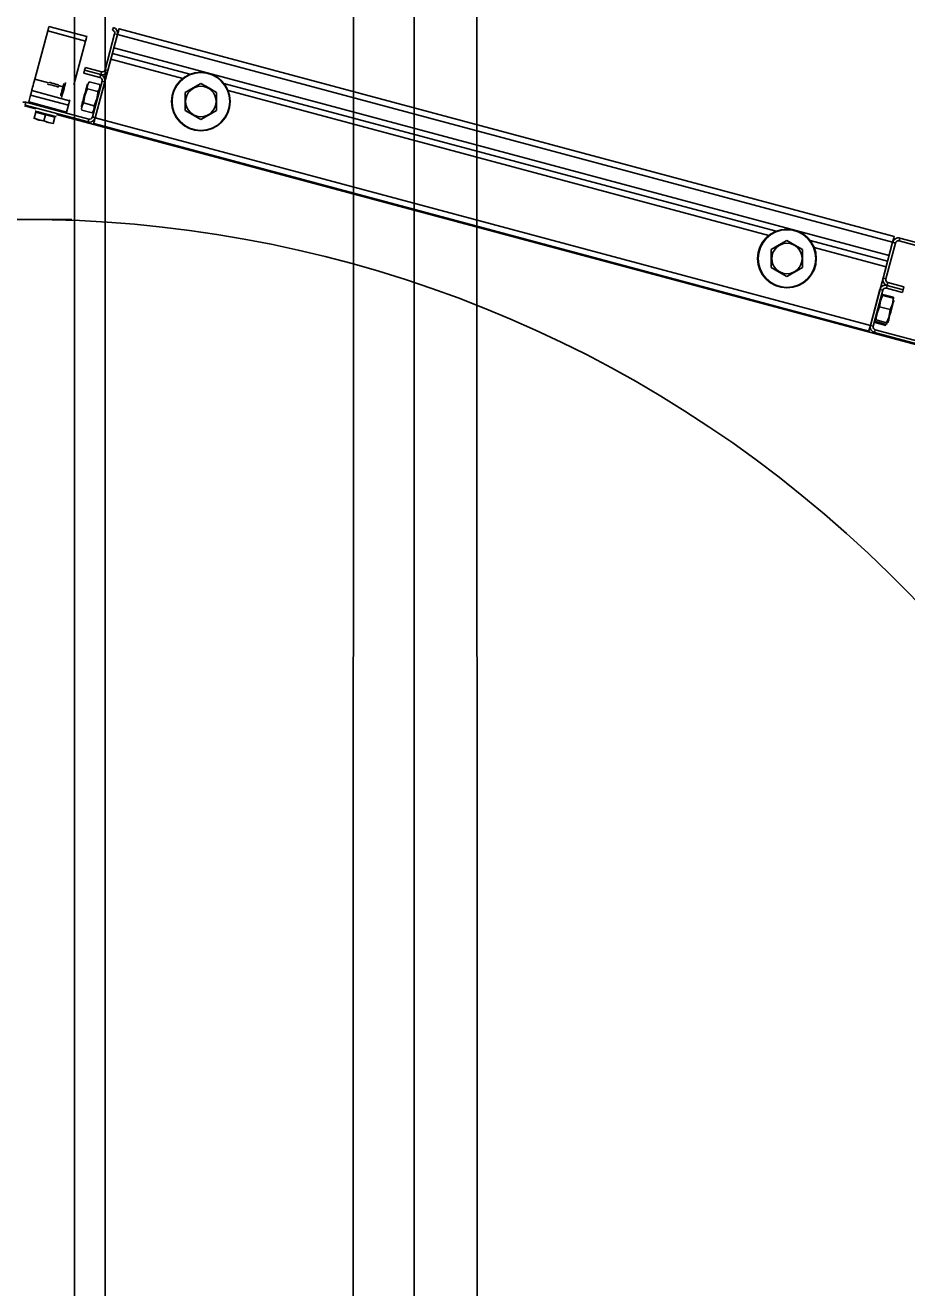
# Model space of a CAD drawing. Extents: x -264205 to -263659, y -1242401 to -1242060.
# Drawn here: x -263795.082 to -263794.654, y -1242205.961 to -1242205.348 of the extents above; entities that cross this region are included whole.
import ezdxf

# ---------------------------------------------------------------- set-up
doc = ezdxf.new("R2010")
doc.units = 0
for name, color, linetype in [('KFA_SO_10-1_PLACHTY', 7, 'Continuous'), ('KFA_SO_10-1_TRIBUNA_C_OBVOD', 7, 'Continuous'), ('OBRUBNIKY_KOMUNIKACIE_PROJEKT', 7, 'Continuous'), ('SITUACIA_DSP_2D', 7, 'Continuous')]:
    doc.layers.add(name, color=color, linetype=linetype)

msp = doc.modelspace()

# ---------------------------------------------------------------- linework, layer by layer
at = {"layer": 'KFA_SO_10-1_PLACHTY'}
msp.add_line((-263794.856, -1242227.181), (-263794.865, -1242196.184), dxfattribs=at)
msp.add_lwpolyline([(-263794.927, -1242226.983), (-263794.921, -1242199.7), (-263794.865, -1242196.184)], dxfattribs=at)
at = {"layer": 'KFA_SO_10-1_TRIBUNA_C_OBVOD'}
msp.add_lwpolyline([(-263795.284, -1242101.267), (-263795.051, -1242101.819), (-263795.059, -1242226.991), (-263795.286, -1242227.548)], dxfattribs=at)
at = {"layer": 'OBRUBNIKY_KOMUNIKACIE_PROJEKT'}
msp.add_line((-263794.89278, -1242101.38224), (-263794.89278, -1242227.38224), dxfattribs=at)
at = {"layer": 'SITUACIA_DSP_2D'}
for p, q in [((-263794.89279, -1242101.38223), (-263794.89279, -1242227.38224)), ((-263795.04279, -1242101.76909), (-263795.04281, -1242226.99542)), ((-263795.0706, -1242205.35062), (-263795.07049, -1242205.35019)), ((-263795.07049, -1242205.35019), (-263795.07037, -1242205.34978)), ((-263795.07037, -1242205.34978), (-263795.07027, -1242205.3494)), ((-263795.07027, -1242205.3494), (-263795.07018, -1242205.34906)), ((-263795.07018, -1242205.34906), (-263795.07011, -1242205.34879)), ((-263795.07011, -1242205.34879), (-263795.07006, -1242205.34859)), ((-263795.07006, -1242205.34859), (-263795.07002, -1242205.34846)), ((-263795.07002, -1242205.34846), (-263795.07001, -1242205.34842)), ((-263795.05166, -1242205.35334), (-263795.07001, -1242205.34842)), ((-263795.03877, -1242205.34892), (-263795.03914, -1242205.3503)), ((-263795.03624, -1242205.35046), (-263795.03635, -1242205.35088)), ((-263795.03615, -1242205.35012), (-263795.03624, -1242205.35046)), ((-263795.03608, -1242205.34987), (-263795.03615, -1242205.35012)), ((-263795.03604, -1242205.34971), (-263795.03608, -1242205.34987)), ((-263795.03602, -1242205.34966), (-263795.03604, -1242205.34971)), ((-263794.65979, -1242205.45047), (-263795.03602, -1242205.34966)), ((-263795.0769, -1242205.37411), (-263795.0706, -1242205.35062)), ((-263795.05225, -1242205.35554), (-263795.0706, -1242205.35062)), ((-263795.05793, -1242205.37674), (-263795.05225, -1242205.35554)), ((-263795.05213, -1242205.35511), (-263795.05225, -1242205.35554)), ((-263795.05202, -1242205.3547), (-263795.05213, -1242205.35511)), ((-263795.05192, -1242205.35432), (-263795.05202, -1242205.3547)), ((-263795.05183, -1242205.35398), (-263795.05192, -1242205.35432)), ((-263795.05176, -1242205.35371), (-263795.05183, -1242205.35398)), ((-263795.0517, -1242205.3535), (-263795.05176, -1242205.35371)), ((-263795.05167, -1242205.35338), (-263795.0517, -1242205.3535)), ((-263795.05166, -1242205.35334), (-263795.05167, -1242205.35338)), ((-263795.04281, -1242205.36948), (-263795.03814, -1242205.35204)), ((-263795.04143, -1242205.36985), (-263795.03676, -1242205.35241)), ((-263795.03676, -1242205.35241), (-263795.03848, -1242205.35883)), ((-263795.03814, -1242205.35204), (-263795.03676, -1242205.35241)), ((-263795.03662, -1242205.35187), (-263795.03676, -1242205.35241)), ((-263794.66053, -1242205.45322), (-263795.03676, -1242205.35241)), ((-263795.03648, -1242205.35136), (-263795.03662, -1242205.35187)), ((-263795.03635, -1242205.35088), (-263795.03648, -1242205.35136)), ((-263795.03922, -1242205.36159), (-263795.0016, -1242205.37167)), ((-263795.0016, -1242205.37167), (-263795.03922, -1242205.36159)), ((-263794.66225, -1242205.45964), (-263795.03848, -1242205.35883)), ((-263795.05235, -1242205.3684), (-263795.05272, -1242205.36977)), ((-263795.05235, -1242205.3684), (-263795.04455, -1242205.37049)), ((-263795.04758, -1242205.39279), (-263795.03996, -1242205.36434)), ((-263795.03996, -1242205.36434), (-263795.00509, -1242205.37368)), ((-263795.0769, -1242205.37411), (-263795.07718, -1242205.37519)), ((-263795.07026, -1242205.37589), (-263795.0769, -1242205.37411)), ((-263795.05272, -1242205.36977), (-263795.05309, -1242205.37115)), ((-263795.04529, -1242205.37324), (-263795.05309, -1242205.37115)), ((-263795.04492, -1242205.37186), (-263795.05272, -1242205.36977)), ((-263795.05272, -1242205.36977), (-263795.04492, -1242205.37186)), ((-263795.04895, -1242205.39242), (-263795.04428, -1242205.37498)), ((-263795.04492, -1242205.37186), (-263795.04529, -1242205.37324)), ((-263795.04455, -1242205.37049), (-263795.04492, -1242205.37186)), ((-263795.04428, -1242205.37498), (-263795.04291, -1242205.37535)), ((-263795.04143, -1242205.36985), (-263795.04281, -1242205.36948)), ((-263795.07885, -1242205.38139), (-263795.07873, -1242205.38098)), ((-263795.07873, -1242205.38098), (-263795.07863, -1242205.3806)), ((-263795.07863, -1242205.3806), (-263795.07854, -1242205.38026)), ((-263795.07854, -1242205.38026), (-263795.07847, -1242205.37999)), ((-263795.07847, -1242205.37999), (-263795.07842, -1242205.37979)), ((-263795.07842, -1242205.37979), (-263795.07838, -1242205.37966)), ((-263795.07838, -1242205.37966), (-263795.07837, -1242205.37962)), ((-263795.07834, -1242205.37951), (-263795.07837, -1242205.37962)), ((-263795.06002, -1242205.38454), (-263795.07837, -1242205.37962)), ((-263795.07826, -1242205.3792), (-263795.07834, -1242205.37951)), ((-263795.07812, -1242205.37869), (-263795.07826, -1242205.3792)), ((-263795.07794, -1242205.37801), (-263795.07812, -1242205.37869)), ((-263795.07771, -1242205.37717), (-263795.07794, -1242205.37801)), ((-263795.07746, -1242205.37622), (-263795.07771, -1242205.37717)), ((-263795.07718, -1242205.37519), (-263795.07746, -1242205.37622)), ((-263795.07072, -1242205.3764), (-263795.07056, -1242205.37644)), ((-263795.07056, -1242205.37644), (-263795.07008, -1242205.37657)), ((-263795.07008, -1242205.37657), (-263795.06935, -1242205.37677)), ((-263795.06997, -1242205.37557), (-263795.0698, -1242205.37562)), ((-263795.0698, -1242205.37562), (-263795.06931, -1242205.37575)), ((-263795.06935, -1242205.37677), (-263795.06845, -1242205.37701)), ((-263795.06931, -1242205.37575), (-263795.06858, -1242205.37595)), ((-263795.06858, -1242205.37595), (-263795.06772, -1242205.37618)), ((-263795.06845, -1242205.37701), (-263795.06749, -1242205.37726)), ((-263795.06772, -1242205.37618), (-263795.06685, -1242205.37641)), ((-263795.06749, -1242205.37726), (-263795.0666, -1242205.3775)), ((-263795.06685, -1242205.37641), (-263795.06612, -1242205.37661)), ((-263795.0666, -1242205.3775), (-263795.06586, -1242205.3777)), ((-263795.06612, -1242205.37661), (-263795.06563, -1242205.37674)), ((-263795.06586, -1242205.3777), (-263795.06538, -1242205.37783)), ((-263795.06563, -1242205.37674), (-263795.06546, -1242205.37678)), ((-263795.06538, -1242205.37783), (-263795.06522, -1242205.37787)), ((-263795.06323, -1242205.37778), (-263795.06537, -1242205.3772)), ((-263795.064, -1242205.38068), (-263795.06421, -1242205.38143)), ((-263795.06376, -1242205.37977), (-263795.064, -1242205.38068)), ((-263795.0635, -1242205.37879), (-263795.06376, -1242205.37977)), ((-263795.06354, -1242205.38169), (-263795.06329, -1242205.38076)), ((-263795.06324, -1242205.37785), (-263795.0635, -1242205.37879)), ((-263795.06329, -1242205.38076), (-263795.063, -1242205.37969)), ((-263795.06303, -1242205.37705), (-263795.06324, -1242205.37785)), ((-263795.06288, -1242205.37647), (-263795.06303, -1242205.37705)), ((-263795.063, -1242205.37969), (-263795.06271, -1242205.3786)), ((-263795.0628, -1242205.37619), (-263795.06288, -1242205.37647)), ((-263795.0628, -1242205.37617), (-263795.0628, -1242205.37619)), ((-263795.06271, -1242205.3786), (-263795.06243, -1242205.37757)), ((-263795.06243, -1242205.37757), (-263795.0622, -1242205.3767)), ((-263795.0622, -1242205.3767), (-263795.06203, -1242205.37607)), ((-263795.06203, -1242205.37607), (-263795.06194, -1242205.37572)), ((-263795.06194, -1242205.37572), (-263795.06192, -1242205.37567)), ((-263795.05286, -1242205.38203), (-263795.05249, -1242205.38067)), ((-263795.05167, -1242205.37936), (-263795.05262, -1242205.38193)), ((-263795.05249, -1242205.38067), (-263795.05215, -1242205.37939)), ((-263795.05215, -1242205.37939), (-263795.05185, -1242205.37828)), ((-263795.05185, -1242205.37828), (-263795.05162, -1242205.3774)), ((-263795.05137, -1242205.37874), (-263795.05167, -1242205.37936)), ((-263795.05162, -1242205.3774), (-263795.05146, -1242205.37681)), ((-263795.05146, -1242205.37681), (-263795.05139, -1242205.37656)), ((-263795.05119, -1242205.37662), (-263795.05141, -1242205.37815)), ((-263795.05141, -1242205.37815), (-263795.05137, -1242205.37874)), ((-263795.05139, -1242205.37656), (-263795.05139, -1242205.37655)), ((-263795.05137, -1242205.37874), (-263795.04626, -1242205.38011)), ((-263795.05045, -1242205.37529), (-263795.05119, -1242205.37662)), ((-263795.05045, -1242205.37529), (-263795.04534, -1242205.37666)), ((-263795.04758, -1242205.39279), (-263795.04291, -1242205.37535)), ((-263795.04679, -1242205.38357), (-263795.04632, -1242205.3808)), ((-263795.04632, -1242205.3808), (-263795.04626, -1242205.38011)), ((-263795.04626, -1242205.38011), (-263795.04552, -1242205.37878)), ((-263795.04552, -1242205.37878), (-263795.04529, -1242205.37725)), ((-263795.04529, -1242205.37725), (-263795.04534, -1242205.37666)), ((-263795.00003, -1242205.37828), (-263795.00389, -1242205.38051)), ((-263795.00389, -1242205.38051), (-263795.00389, -1242205.38429)), ((-263794.99629, -1242205.37612), (-263795.00003, -1242205.37828)), ((-263794.99243, -1242205.37834), (-263794.99629, -1242205.37612)), ((-263794.98869, -1242205.38051), (-263794.99243, -1242205.37834)), ((-263794.98869, -1242205.38051), (-263794.98869, -1242205.38429)), ((-263794.98508, -1242205.37609), (-263794.71713, -1242205.44789)), ((-263794.71713, -1242205.44789), (-263794.98508, -1242205.37609)), ((-263794.98306, -1242205.37959), (-263794.72062, -1242205.44991)), ((-263795.07642, -1242205.38847), (-263795.0819, -1242205.38701)), ((-263795.08153, -1242205.38664), (-263795.08117, -1242205.38526)), ((-263795.08153, -1242205.38664), (-263795.05107, -1242205.3948)), ((-263795.08117, -1242205.38526), (-263795.0507, -1242205.39343)), ((-263795.07985, -1242205.38512), (-263795.07896, -1242205.38182)), ((-263795.07985, -1242205.38512), (-263795.06149, -1242205.39004)), ((-263795.07896, -1242205.38182), (-263795.07885, -1242205.38139)), ((-263795.06061, -1242205.38674), (-263795.07896, -1242205.38182)), ((-263795.06434, -1242205.38193), (-263795.06439, -1242205.38213)), ((-263795.06439, -1242205.38213), (-263795.06439, -1242205.38213)), ((-263795.06421, -1242205.38143), (-263795.06434, -1242205.38193)), ((-263795.06389, -1242205.38301), (-263795.06385, -1242205.38287)), ((-263795.06385, -1242205.38287), (-263795.06373, -1242205.38242)), ((-263795.06373, -1242205.38242), (-263795.06354, -1242205.38169)), ((-263795.06149, -1242205.39004), (-263795.06061, -1242205.38674)), ((-263795.06049, -1242205.38631), (-263795.06061, -1242205.38674)), ((-263795.06038, -1242205.3859), (-263795.06049, -1242205.38631)), ((-263795.06028, -1242205.38551), (-263795.06038, -1242205.3859)), ((-263795.06019, -1242205.38518), (-263795.06028, -1242205.38551)), ((-263795.06012, -1242205.38491), (-263795.06019, -1242205.38518)), ((-263795.06006, -1242205.3847), (-263795.06012, -1242205.38491)), ((-263795.06003, -1242205.38458), (-263795.06006, -1242205.3847)), ((-263795.06002, -1242205.38454), (-263795.06003, -1242205.38458)), ((-263795.06002, -1242205.38454), (-263795.05999, -1242205.38443)), ((-263795.05999, -1242205.38443), (-263795.05991, -1242205.38412)), ((-263795.05991, -1242205.38412), (-263795.05989, -1242205.38408)), ((-263795.05432, -1242205.3875), (-263795.05426, -1242205.38724)), ((-263795.05426, -1242205.38724), (-263795.0541, -1242205.38666)), ((-263795.05396, -1242205.38695), (-263795.05418, -1242205.38848)), ((-263795.0541, -1242205.38666), (-263795.05386, -1242205.38578)), ((-263795.05321, -1242205.38562), (-263795.05396, -1242205.38695)), ((-263795.05386, -1242205.38578), (-263795.05357, -1242205.38467)), ((-263795.05357, -1242205.38467), (-263795.05322, -1242205.38339)), ((-263795.05322, -1242205.38339), (-263795.05286, -1242205.38203)), ((-263795.05314, -1242205.3847), (-263795.05321, -1242205.38562)), ((-263795.05321, -1242205.38562), (-263795.04811, -1242205.38699)), ((-263795.05262, -1242205.38193), (-263795.05314, -1242205.3847)), ((-263795.04811, -1242205.38699), (-263795.04771, -1242205.38615)), ((-263795.04806, -1242205.38758), (-263795.04811, -1242205.38699)), ((-263795.04771, -1242205.38615), (-263795.04679, -1242205.38357)), ((-263795.00389, -1242205.38429), (-263795.00389, -1242205.38818)), ((-263794.98869, -1242205.38429), (-263794.98869, -1242205.38818)), ((-263795.07715, -1242205.39304), (-263795.07721, -1242205.39326)), ((-263795.07721, -1242205.39326), (-263795.07721, -1242205.39324)), ((-263795.07636, -1242205.39009), (-263795.07715, -1242205.39304)), ((-263795.07715, -1242205.39304), (-263795.07495, -1242205.39387)), ((-263795.07489, -1242205.39389), (-263795.07715, -1242205.39304)), ((-263795.0767, -1242205.38951), (-263795.07652, -1242205.38956)), ((-263795.07652, -1242205.38956), (-263795.07602, -1242205.38969)), ((-263795.07177, -1242205.39132), (-263795.07636, -1242205.39009)), ((-263795.07602, -1242205.38969), (-263795.07522, -1242205.38991)), ((-263795.07522, -1242205.38991), (-263795.07417, -1242205.39019)), ((-263795.07417, -1242205.39019), (-263795.07296, -1242205.39051)), ((-263795.07296, -1242205.39051), (-263795.07165, -1242205.39086)), ((-263795.07177, -1242205.39132), (-263795.07256, -1242205.39427)), ((-263795.06718, -1242205.39255), (-263795.07177, -1242205.39132)), ((-263795.07165, -1242205.39086), (-263795.07034, -1242205.39121)), ((-263795.07034, -1242205.39121), (-263795.06913, -1242205.39154)), ((-263795.06913, -1242205.39154), (-263795.06808, -1242205.39182)), ((-263795.06808, -1242205.39182), (-263795.06728, -1242205.39203)), ((-263795.06718, -1242205.39255), (-263795.06797, -1242205.3955)), ((-263795.06728, -1242205.39203), (-263795.06677, -1242205.39217)), ((-263795.06677, -1242205.39217), (-263795.0666, -1242205.39221)), ((-263794.63137, -1242205.50773), (-263795.06633, -1242205.39118)), ((-263795.05433, -1242205.38751), (-263795.05432, -1242205.3875)), ((-263795.05418, -1242205.38848), (-263795.05414, -1242205.38907)), ((-263795.05414, -1242205.38907), (-263795.04903, -1242205.39044)), ((-263795.0507, -1242205.39343), (-263795.05107, -1242205.3948)), ((-263795.04903, -1242205.39044), (-263795.04829, -1242205.38911)), ((-263795.04758, -1242205.39279), (-263795.04895, -1242205.39242)), ((-263795.04829, -1242205.38911), (-263795.04806, -1242205.38758)), ((-263795.04786, -1242205.39384), (-263795.04772, -1242205.39332)), ((-263795.04772, -1242205.39332), (-263795.04758, -1242205.39279)), ((-263795.04758, -1242205.39279), (-263794.67135, -1242205.4936)), ((-263795.00389, -1242205.38818), (-263795.00389, -1242205.38928)), ((-263795.00389, -1242205.38928), (-263795.00014, -1242205.39144)), ((-263795.00014, -1242205.39144), (-263794.99629, -1242205.39367)), ((-263794.99629, -1242205.39367), (-263794.99254, -1242205.39151)), ((-263794.99254, -1242205.39151), (-263794.98869, -1242205.38928)), ((-263794.98869, -1242205.38818), (-263794.98869, -1242205.38928)), ((-263795.07495, -1242205.39387), (-263795.07256, -1242205.39427)), ((-263795.07256, -1242205.39427), (-263795.07489, -1242205.39389)), ((-263795.07256, -1242205.39427), (-263795.07036, -1242205.3951)), ((-263795.0703, -1242205.39512), (-263795.07256, -1242205.39427)), ((-263795.07036, -1242205.3951), (-263795.06797, -1242205.3955)), ((-263795.06797, -1242205.3955), (-263795.0703, -1242205.39512)), ((-263795.06797, -1242205.3955), (-263795.06803, -1242205.39572)), ((-263795.06803, -1242205.39572), (-263795.06803, -1242205.3957)), ((-263795.04832, -1242205.39554), (-263795.0483, -1242205.39549)), ((-263795.04832, -1242205.39554), (-263794.67209, -1242205.49635)), ((-263795.0483, -1242205.39549), (-263795.04826, -1242205.39533)), ((-263795.04826, -1242205.39533), (-263795.04819, -1242205.39508)), ((-263795.04819, -1242205.39508), (-263795.0481, -1242205.39473)), ((-263795.0481, -1242205.39473), (-263795.04799, -1242205.39432)), ((-263795.04799, -1242205.39432), (-263795.04786, -1242205.39384)), ((-263795.10485, -1242205.44213), (-263795.05896, -1242205.44213)), ((-263794.71557, -1242205.4545), (-263794.71942, -1242205.45673)), ((-263794.71182, -1242205.45234), (-263794.71557, -1242205.4545)), ((-263794.70797, -1242205.45456), (-263794.71182, -1242205.45234)), ((-263794.70422, -1242205.45673), (-263794.70797, -1242205.45456)), ((-263794.70061, -1242205.45232), (-263794.66299, -1242205.4624)), ((-263794.66299, -1242205.4624), (-263794.70061, -1242205.45232)), ((-263794.6652, -1242205.47066), (-263794.66053, -1242205.45322)), ((-263794.66383, -1242205.47103), (-263794.65915, -1242205.45359)), ((-263794.66053, -1242205.45322), (-263794.66225, -1242205.45964)), ((-263794.66039, -1242205.45268), (-263794.66053, -1242205.45322)), ((-263794.66053, -1242205.45322), (-263794.65915, -1242205.45359)), ((-263794.66025, -1242205.45217), (-263794.66039, -1242205.45268)), ((-263794.66012, -1242205.45169), (-263794.66025, -1242205.45217)), ((-263794.66001, -1242205.45127), (-263794.66012, -1242205.45169)), ((-263794.65992, -1242205.45093), (-263794.66001, -1242205.45127)), ((-263794.65985, -1242205.45068), (-263794.65992, -1242205.45093)), ((-263794.65981, -1242205.45052), (-263794.65985, -1242205.45068)), ((-263794.65979, -1242205.45047), (-263794.65981, -1242205.45052)), ((-263794.65741, -1242205.45258), (-263794.65704, -1242205.45121)), ((-263794.65741, -1242205.45258), (-263794.57115, -1242205.4757)), ((-263794.65704, -1242205.45121), (-263794.57078, -1242205.47432)), ((-263794.71942, -1242205.45673), (-263794.71942, -1242205.46052)), ((-263794.71942, -1242205.46052), (-263794.71942, -1242205.4644)), ((-263794.70422, -1242205.45673), (-263794.70422, -1242205.46052)), ((-263794.70422, -1242205.46052), (-263794.70422, -1242205.4644)), ((-263794.6986, -1242205.45581), (-263794.66373, -1242205.46515)), ((-263794.71942, -1242205.4644), (-263794.71942, -1242205.4655)), ((-263794.71942, -1242205.4655), (-263794.71568, -1242205.46767)), ((-263794.70808, -1242205.46773), (-263794.70422, -1242205.4655)), ((-263794.70422, -1242205.4644), (-263794.70422, -1242205.4655)), ((-263794.67135, -1242205.4936), (-263794.66373, -1242205.46515)), ((-263794.71568, -1242205.46767), (-263794.71182, -1242205.46989)), ((-263794.71182, -1242205.46989), (-263794.70808, -1242205.46773)), ((-263794.66383, -1242205.47103), (-263794.6652, -1242205.47066)), ((-263794.66319, -1242205.47415), (-263794.66282, -1242205.47277)), ((-263794.65502, -1242205.47486), (-263794.66282, -1242205.47277)), ((-263794.67135, -1242205.4936), (-263794.66668, -1242205.47616)), ((-263794.66997, -1242205.49397), (-263794.6653, -1242205.47653)), ((-263794.66668, -1242205.47616), (-263794.6653, -1242205.47653)), ((-263794.66574, -1242205.47931), (-263794.6656, -1242205.47914)), ((-263794.66537, -1242205.47906), (-263794.66563, -1242205.47955)), ((-263794.6656, -1242205.47914), (-263794.66537, -1242205.47906)), ((-263794.66537, -1242205.47906), (-263794.66026, -1242205.48042)), ((-263794.66522, -1242205.47851), (-263794.66012, -1242205.47988)), ((-263794.66356, -1242205.47552), (-263794.66319, -1242205.47415)), ((-263794.66356, -1242205.47552), (-263794.65576, -1242205.47761)), ((-263794.66319, -1242205.47415), (-263794.65539, -1242205.47624)), ((-263794.65539, -1242205.47624), (-263794.66319, -1242205.47415)), ((-263794.65576, -1242205.47761), (-263794.65539, -1242205.47624)), ((-263794.65539, -1242205.47624), (-263794.65502, -1242205.47486)), ((-263794.66684, -1242205.48455), (-263794.66791, -1242205.48708)), ((-263794.66681, -1242205.4838), (-263794.66684, -1242205.48455)), ((-263794.66684, -1242205.48455), (-263794.66174, -1242205.48592)), ((-263794.66645, -1242205.48158), (-263794.66681, -1242205.4838)), ((-263794.66563, -1242205.47955), (-263794.66645, -1242205.48158)), ((-263794.66174, -1242205.48592), (-263794.66139, -1242205.48526)), ((-263794.66139, -1242205.48526), (-263794.66061, -1242205.48321)), ((-263794.66075, -1242205.48449), (-263794.66109, -1242205.48579)), ((-263794.66044, -1242205.48334), (-263794.66075, -1242205.48449)), ((-263794.66061, -1242205.48321), (-263794.66028, -1242205.48098)), ((-263794.66019, -1242205.48242), (-263794.66044, -1242205.48334)), ((-263794.66028, -1242205.48098), (-263794.66026, -1242205.48042)), ((-263794.66002, -1242205.48178), (-263794.66019, -1242205.48242)), ((-263794.66007, -1242205.48047), (-263794.66012, -1242205.47988)), ((-263794.66011, -1242205.48069), (-263794.66007, -1242205.48047)), ((-263794.65994, -1242205.48147), (-263794.66002, -1242205.48178)), ((-263794.65993, -1242205.48144), (-263794.65994, -1242205.48147)), ((-263794.66854, -1242205.49089), (-263794.669, -1242205.49115)), ((-263794.669, -1242205.49115), (-263794.66893, -1242205.49156)), ((-263794.66893, -1242205.49151), (-263794.66896, -1242205.4917)), ((-263794.66847, -1242205.48985), (-263794.66854, -1242205.49089)), ((-263794.66854, -1242205.49089), (-263794.66344, -1242205.49226)), ((-263794.66791, -1242205.48708), (-263794.66847, -1242205.48985)), ((-263794.66344, -1242205.49226), (-263794.66237, -1242205.48973)), ((-263794.66245, -1242205.49084), (-263794.66267, -1242205.49167)), ((-263794.66216, -1242205.48977), (-263794.66245, -1242205.49084)), ((-263794.66237, -1242205.48973), (-263794.66181, -1242205.48696)), ((-263794.66182, -1242205.48851), (-263794.66216, -1242205.48977)), ((-263794.66146, -1242205.48716), (-263794.66182, -1242205.48851)), ((-263794.66181, -1242205.48696), (-263794.66174, -1242205.48592)), ((-263794.66109, -1242205.48579), (-263794.66146, -1242205.48716)), ((-263794.67209, -1242205.49635), (-263794.67207, -1242205.4963)), ((-263794.67207, -1242205.4963), (-263794.67203, -1242205.49614)), ((-263794.67203, -1242205.49614), (-263794.67196, -1242205.49589)), ((-263794.67196, -1242205.49589), (-263794.67187, -1242205.49554)), ((-263794.67187, -1242205.49554), (-263794.67176, -1242205.49513)), ((-263794.67176, -1242205.49513), (-263794.67163, -1242205.49465)), ((-263794.67163, -1242205.49465), (-263794.67149, -1242205.49413)), ((-263794.67149, -1242205.49413), (-263794.67135, -1242205.4936)), ((-263794.66997, -1242205.49397), (-263794.67135, -1242205.4936)), ((-263794.66933, -1242205.49709), (-263794.66897, -1242205.49571)), ((-263794.58308, -1242205.5202), (-263794.66933, -1242205.49709)), ((-263794.58271, -1242205.51882), (-263794.66897, -1242205.49571)), ((-263794.66896, -1242205.4917), (-263794.66892, -1242205.49229)), ((-263794.66893, -1242205.49156), (-263794.66877, -1242205.49175)), ((-263794.66892, -1242205.49229), (-263794.66381, -1242205.49366)), ((-263794.66877, -1242205.49175), (-263794.66367, -1242205.49311)), ((-263794.66367, -1242205.49311), (-263794.66321, -1242205.49286)), ((-263794.66328, -1242205.49245), (-263794.66344, -1242205.49226)), ((-263794.66321, -1242205.49286), (-263794.66328, -1242205.49245)), ((-263794.66281, -1242205.4922), (-263794.66287, -1242205.4924)), ((-263794.66287, -1242205.4924), (-263794.66287, -1242205.4924)), ((-263794.66267, -1242205.49167), (-263794.66281, -1242205.4922))]:
    msp.add_line(p, q, dxfattribs=at)
for centre, radius in [((-263794.99629, -1242205.38489), 0.01425), ((-263794.99629, -1242205.38489), 0.01401), ((-263794.99629, -1242205.38489), 0.00739), ((-263794.71182, -1242205.46112), 0.01425), ((-263794.71182, -1242205.46112), 0.01401), ((-263794.71182, -1242205.46112), 0.00739)]:
    msp.add_circle(centre, radius, dxfattribs=at)
for centre, radius, start, end in [((-263795.03951, -1242205.35167), 0.00142, 345, 74.99999), ((-263795.03951, -1242205.35167), 0.00285, 345, 74.99999), ((-263795.04566, -1242205.37461), 0.00143, 345, 74.99999), ((-263795.04418, -1242205.36911), 0.00285, 254.99999, 345), ((-263795.04566, -1242205.37461), 0.00285, 345, 74.99999), ((-263795.04418, -1242205.36911), 0.00143, 254.99999, 345), ((-263795.0819, -1242205.38802), 0.00285, 74.99999, 105.00001), ((-263795.07539, -1242205.39035), 0.000475, 74.99999, 165), ((-263795.06816, -1242205.39229), 0.000475, 345, 74.99999), ((-263795.05033, -1242205.39205), 0.00285, 254.99999, 345), ((-263795.05033, -1242205.39205), 0.00143, 254.99999, 345), ((-263795.0819, -1242206.04063), 0.5985, 324.56502, 215.43498), ((-263794.65778, -1242205.45396), 0.00285, 74.99999, 165), ((-263794.65778, -1242205.45396), 0.00143, 74.99999, 165), ((-263794.66245, -1242205.47139), 0.00285, 165, 254.99999), ((-263794.66245, -1242205.47139), 0.00143, 165, 254.99999), ((-263794.66393, -1242205.4769), 0.00285, 74.99999, 165), ((-263794.66393, -1242205.4769), 0.00143, 74.99999, 165), ((-263794.6686, -1242205.49433), 0.00285, 165, 254.99999), ((-263794.6686, -1242205.49433), 0.00143, 165, 254.99999)]:
    msp.add_arc(centre, radius, start, end, dxfattribs=at)

doc.saveas('drawing.dxf')
